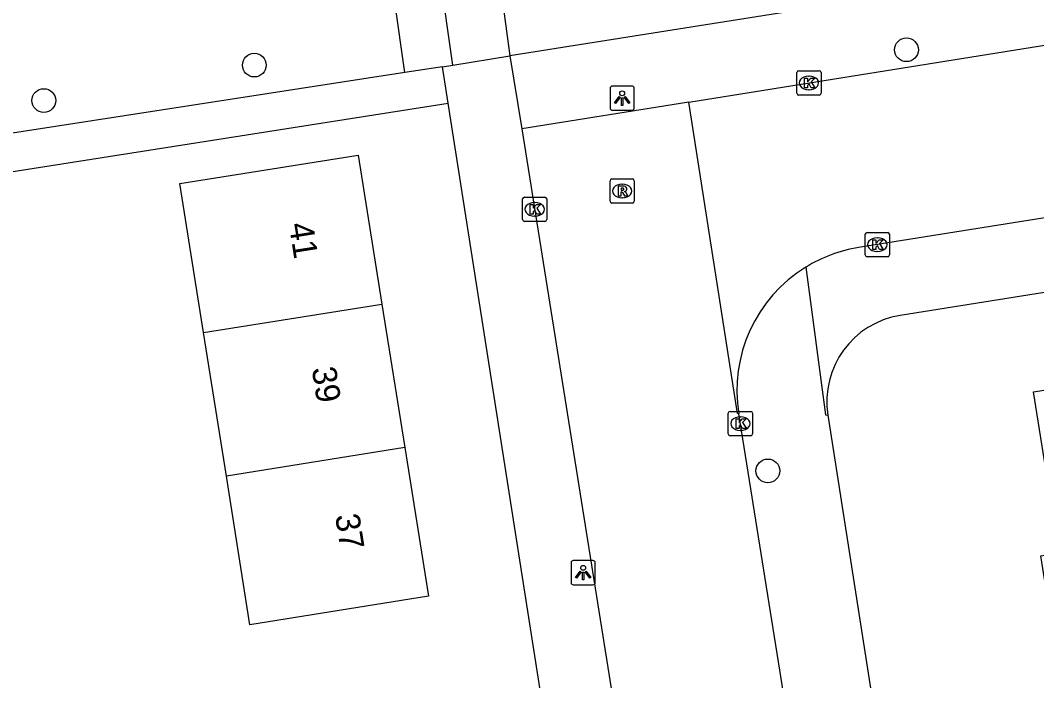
# Model space of a CAD drawing. Extents: x 160077 to 160945, y 386481 to 387498.
# Drawn here: x 160404.32 to 160446.25, y 387428.94 to 387456.19 of the extents above; entities that cross this region are included whole.
import ezdxf

# ---------------------------------------------------------------- set-up
doc = ezdxf.new("R2010")
doc.units = 0
for name, color, linetype in [('IMGEO_Boom', 7, 'Continuous'), ('IMGEO_Groenvoorziening', 7, 'Continuous'), ('IMGEO_Kolk', 7, 'Continuous'), ('IMGEO_Lichtpunt', 7, 'Continuous'), ('IMGEO_Pand', 7, 'Continuous'), ('IMGEO_Pand_nummerreeks', 7, 'Continuous'), ('IMGEO_Rijbaan_lokaal_open', 7, 'Continuous'), ('IMGEO_Rioolput', 7, 'Continuous'), ('IMGEO_Voetpad_open', 7, 'Continuous')]:
    doc.layers.add(name, color=color, linetype=linetype)

msp = doc.modelspace()

# ---------------------------------------------------------------- linework, layer by layer
at = {"layer": 'IMGEO_Boom'}
for centre in [(160440.881, 387454.97), (160413.975, 387454.337), (160405.29, 387452.877), (160435.161, 387437.596)]:
    msp.add_circle(centre, 0.489, dxfattribs=at)
at = {"layer": 'IMGEO_Groenvoorziening'}
msp.add_lwpolyline([(160420.187, 387454.03), (160418.107, 387468.653), (160407.287, 387467.093), (160408.459, 387458.075), (160348.322, 387448.672)], dxfattribs=at)
at = {"layer": 'IMGEO_Kolk'}
for p, q in [((160436.355, 387453.178), (160436.355, 387454.03)), ((160436.43, 387454.104), (160437.282, 387454.104)), ((160436.843, 387453.884), (160436.868, 387453.884)), ((160437.356, 387454.03), (160437.356, 387453.178)), ((160437.282, 387453.104), (160436.43, 387453.104)), ((160436.866, 387453.324), (160436.841, 387453.324)), ((160425.04, 387447.964), (160425.04, 387448.816)), ((160425.115, 387448.89), (160425.967, 387448.89)), ((160426.041, 387448.816), (160426.041, 387447.964)), ((160425.528, 387448.67), (160425.553, 387448.67)), ((160425.967, 387447.89), (160425.115, 387447.89)), ((160425.551, 387448.11), (160425.526, 387448.11)), ((160439.178, 387446.507), (160439.178, 387447.359)), ((160439.253, 387447.433), (160440.105, 387447.433)), ((160439.666, 387447.213), (160439.691, 387447.213)), ((160440.179, 387447.359), (160440.179, 387446.507)), ((160439.689, 387446.653), (160439.664, 387446.653)), ((160440.105, 387446.433), (160439.253, 387446.433)), ((160433.529, 387439.123), (160433.529, 387439.975)), ((160433.604, 387440.049), (160434.456, 387440.049)), ((160434.53, 387439.975), (160434.53, 387439.123)), ((160434.017, 387439.829), (160434.042, 387439.829)), ((160434.04, 387439.269), (160434.015, 387439.269)), ((160434.456, 387439.049), (160433.604, 387439.049))]:
    msp.add_line(p, q, dxfattribs=at)
for points in [[(160436.355, 387453.178), (160436.355, 387454.03)], [(160436.43, 387454.104), (160437.282, 387454.104)], [(160436.676, 387453.804), (160436.799, 387453.804), (160436.799, 387453.653), (160436.929, 387453.804), (160437.093, 387453.804), (160436.947, 387453.653), (160437.1, 387453.404), (160436.948, 387453.404), (160436.863, 387453.568), (160436.799, 387453.501), (160436.799, 387453.404), (160436.676, 387453.404), (160436.676, 387453.804)], [(160437.356, 387454.03), (160437.356, 387453.178)], [(160437.282, 387453.104), (160436.43, 387453.104)], [(160425.04, 387447.964), (160425.04, 387448.816)], [(160425.115, 387448.89), (160425.967, 387448.89)], [(160426.041, 387448.816), (160426.041, 387447.964)], [(160425.361, 387448.59), (160425.484, 387448.59), (160425.484, 387448.439), (160425.614, 387448.59), (160425.778, 387448.59), (160425.632, 387448.439), (160425.785, 387448.19), (160425.633, 387448.19), (160425.548, 387448.354), (160425.484, 387448.287), (160425.484, 387448.19), (160425.361, 387448.19), (160425.361, 387448.59)], [(160425.967, 387447.89), (160425.115, 387447.89)], [(160439.178, 387446.507), (160439.178, 387447.359)], [(160439.253, 387447.433), (160440.105, 387447.433)], [(160439.499, 387447.133), (160439.622, 387447.133), (160439.622, 387446.982), (160439.752, 387447.133), (160439.916, 387447.133), (160439.77, 387446.982), (160439.923, 387446.733), (160439.771, 387446.733), (160439.686, 387446.897), (160439.622, 387446.83), (160439.622, 387446.733), (160439.499, 387446.733), (160439.499, 387447.133)], [(160440.179, 387447.359), (160440.179, 387446.507)], [(160440.105, 387446.433), (160439.253, 387446.433)], [(160433.529, 387439.123), (160433.529, 387439.975)], [(160433.604, 387440.049), (160434.456, 387440.049)], [(160434.53, 387439.975), (160434.53, 387439.123)], [(160433.85, 387439.749), (160433.973, 387439.749), (160433.973, 387439.598), (160434.103, 387439.749), (160434.267, 387439.749), (160434.121, 387439.598), (160434.274, 387439.349), (160434.122, 387439.349), (160434.037, 387439.513), (160433.973, 387439.446), (160433.973, 387439.349), (160433.85, 387439.349), (160433.85, 387439.749)], [(160434.456, 387439.049), (160433.604, 387439.049)]]:
    msp.add_lwpolyline(points, dxfattribs=at)
for centre, start, end in [((160436.432, 387454.028), 91.552, 178.448), ((160436.432, 387454.028), 91.552, 178.448), ((160437.28, 387454.028), 1.552, 88.448), ((160437.28, 387454.028), 1.552, 88.448), ((160436.432, 387453.18), 181.552, 268.448), ((160436.432, 387453.18), 181.552, 268.448), ((160437.28, 387453.18), 271.552, 358.448), ((160437.28, 387453.18), 271.552, 358.448), ((160425.117, 387448.814), 91.552, 178.448), ((160425.117, 387448.814), 91.552, 178.448), ((160425.965, 387448.814), 1.552, 88.448), ((160425.965, 387448.814), 1.552, 88.448), ((160425.117, 387447.966), 181.552, 268.448), ((160425.117, 387447.966), 181.552, 268.448), ((160425.965, 387447.966), 271.552, 358.448), ((160425.965, 387447.966), 271.552, 358.448), ((160439.255, 387447.357), 91.552, 178.448), ((160439.255, 387447.357), 91.552, 178.448), ((160440.103, 387447.357), 1.552, 88.448), ((160440.103, 387447.357), 1.552, 88.448), ((160439.255, 387446.509), 181.552, 268.448), ((160439.255, 387446.509), 181.552, 268.448), ((160440.103, 387446.509), 271.552, 358.448), ((160440.103, 387446.509), 271.552, 358.448), ((160433.606, 387439.973), 91.552, 178.448), ((160433.606, 387439.973), 91.552, 178.448), ((160434.454, 387439.973), 1.552, 88.448), ((160434.454, 387439.973), 1.552, 88.448), ((160433.606, 387439.125), 181.552, 268.448), ((160433.606, 387439.125), 181.552, 268.448), ((160434.454, 387439.125), 271.552, 358.448), ((160434.454, 387439.125), 271.552, 358.448)]:
    msp.add_arc(centre, 0.0765, start, end, dxfattribs=at)
for centre, major_axis, ratio, start_param, end_param in [((160436.842, 387453.604), (-0.387, 0.002), 0.722429, 4.712389, 7.853982), ((160436.867, 387453.604), (-0.39, 0.002), 0.717154, 1.570796, 4.712389), ((160425.527, 387448.39), (-0.387, 0.002), 0.722429, 4.712389, 7.853982), ((160425.552, 387448.39), (-0.39, 0.002), 0.717154, 1.570796, 4.712389), ((160439.665, 387446.933), (-0.387, 0.002), 0.722429, 4.712389, 7.853982), ((160439.69, 387446.933), (-0.39, 0.002), 0.717154, 1.570796, 4.712389), ((160434.016, 387439.549), (-0.387, 0.002), 0.722429, 4.712389, 7.853982), ((160434.041, 387439.549), (-0.39, 0.002), 0.717154, 1.570796, 4.712389)]:
    msp.add_ellipse(centre, major_axis=major_axis, ratio=ratio, start_param=start_param, end_param=end_param, dxfattribs=at)
at = {"layer": 'IMGEO_Lichtpunt'}
for p, q in [((160428.652, 387453.376), (160428.652, 387452.569)), ((160428.652, 387453.376), (160428.652, 387452.569)), ((160429.554, 387453.471), (160428.746, 387453.471)), ((160429.554, 387453.471), (160428.746, 387453.471)), ((160429.648, 387452.569), (160429.648, 387453.376)), ((160429.648, 387452.569), (160429.648, 387453.376)), ((160428.746, 387452.475), (160429.554, 387452.475)), ((160428.746, 387452.475), (160429.554, 387452.475)), ((160427.042, 387433.801), (160427.042, 387432.994)), ((160427.042, 387433.801), (160427.042, 387432.994)), ((160427.944, 387433.896), (160427.136, 387433.896)), ((160427.944, 387433.896), (160427.136, 387433.896)), ((160428.038, 387432.994), (160428.038, 387433.801)), ((160428.038, 387432.994), (160428.038, 387433.801)), ((160427.136, 387432.9), (160427.944, 387432.9)), ((160427.136, 387432.9), (160427.944, 387432.9))]:
    msp.add_line(p, q, dxfattribs=at)
for points in [[(160429.026, 387453.04), (160429.065, 387453.012), (160428.877, 387452.75), (160428.839, 387452.777), (160429.026, 387453.04)], [(160429.128, 387452.992), (160429.175, 387452.992), (160429.175, 387452.67), (160429.128, 387452.67), (160429.128, 387452.992)], [(160429.238, 387453.012), (160429.276, 387453.039), (160429.463, 387452.777), (160429.424, 387452.749), (160429.238, 387453.012)], [(160427.416, 387433.465), (160427.455, 387433.437), (160427.267, 387433.175), (160427.229, 387433.202), (160427.416, 387433.465)], [(160427.518, 387433.417), (160427.565, 387433.417), (160427.565, 387433.095), (160427.518, 387433.095), (160427.518, 387433.417)], [(160427.628, 387433.437), (160427.666, 387433.464), (160427.853, 387433.202), (160427.814, 387433.174), (160427.628, 387433.437)]]:
    msp.add_lwpolyline(points, dxfattribs=at)
for centre in [(160429.151, 387453.174), (160427.541, 387433.599)]:
    msp.add_circle(centre, 0.0994, dxfattribs=at)
for centre, start, end in [((160428.746, 387453.376), 90, 180), ((160428.746, 387453.376), 90, 180), ((160429.554, 387453.376), 0, 90), ((160429.554, 387453.376), 0, 90), ((160428.746, 387452.569), 180, 270), ((160428.746, 387452.569), 180, 270), ((160429.554, 387452.569), 270, 0), ((160429.554, 387452.569), 270, 360), ((160427.136, 387433.801), 90, 180), ((160427.136, 387433.801), 90, 180), ((160427.944, 387433.801), 0, 90), ((160427.944, 387433.801), 0, 90), ((160427.136, 387432.994), 180, 270), ((160427.136, 387432.994), 180, 270), ((160427.944, 387432.994), 270, 0), ((160427.944, 387432.994), 270, 360)]:
    msp.add_arc(centre, 0.0946, start, end, dxfattribs=at)
at = {"layer": 'IMGEO_Pand'}
for points in [[(160411.88, 387443.31), (160410.905, 387449.448), (160418.264, 387450.617), (160419.239, 387444.48)], [(160411.88, 387443.31), (160419.239, 387444.48)], [(160419.239, 387444.48), (160420.18, 387438.555)], [(160412.822, 387437.385), (160411.88, 387443.31)], [(160453.006, 387431.539), (160449.317, 387430.955), (160448.94, 387430.895), (160449.128, 387429.711), (160447.165, 387429.4), (160446.422, 387434.098), (160447.179, 387434.217), (160446.128, 387440.86), (160452.618, 387441.887)], [(160420.18, 387438.555), (160421.155, 387432.421), (160413.796, 387431.252), (160412.822, 387437.385)], [(160420.18, 387438.555), (160412.822, 387437.385)]]:
    msp.add_lwpolyline(points, dxfattribs=at)
at = {"layer": 'IMGEO_Rijbaan_lokaal_open'}
for points in [[(160431.907, 387452.809), (160457.998, 387456.986), (160483.742, 387461.014), (160500, 387463.631), (160505.781, 387464.463), (160506.992, 387464.669), (160508.192, 387464.857)], [(160508.269, 387457.889), (160507.868, 387457.834), (160506.105, 387457.527), (160503.147, 387457.064), (160500, 387456.638), (160490.962, 387455.175), (160468.797, 387451.566), (160438.905, 387446.811)], [(160431.907, 387452.809), (160425.014, 387451.706)], [(160433.965, 387439.947), (160433.912, 387439.966), (160431.907, 387452.809)], [(160425.014, 387451.706), (160429.751, 387421.993)], [(160450.725, 387333.607), (160445.185, 387369.339), (160439.731, 387403.919), (160433.965, 387439.947)]]:
    msp.add_lwpolyline(points, dxfattribs=at)
for centre, radius, start, end in [((160439.856, 387440.921), 5.966, 99.17, 121.6304), ((160439.859, 387440.915), 5.973, 121.6267, 189.3258)]:
    msp.add_arc(centre, radius, start, end, dxfattribs=at)
at = {"layer": 'IMGEO_Rioolput'}
for p, q in [((160428.651, 387448.718), (160428.651, 387449.57)), ((160428.726, 387449.644), (160429.578, 387449.644)), ((160429.652, 387449.57), (160429.652, 387448.718)), ((160429.139, 387449.424), (160429.164, 387449.424)), ((160429.162, 387448.864), (160429.137, 387448.864)), ((160429.578, 387448.644), (160428.726, 387448.644))]:
    msp.add_line(p, q, dxfattribs=at)
for points in [[(160428.651, 387448.718), (160428.651, 387449.57)], [(160428.726, 387449.644), (160429.578, 387449.644)], [(160429.652, 387449.57), (160429.652, 387448.718)], [(160429.24, 387449.342), (160428.988, 387449.344), (160428.988, 387448.944)], [(160429.166, 387449.263), (160429.112, 387449.263), (160429.112, 387449.182)], [(160429.112, 387449.182), (160429.164, 387449.182)], [(160428.988, 387448.944), (160429.112, 387448.944), (160429.112, 387449.106), (160429.123, 387449.106)], [(160429.17, 387449.077), (160429.241, 387448.944), (160429.381, 387448.944), (160429.316, 387449.07)], [(160429.578, 387448.644), (160428.726, 387448.644)]]:
    msp.add_lwpolyline(points, dxfattribs=at)
for centre, radius, start, end in [((160428.728, 387449.568), 0.0765, 91.552, 178.448), ((160428.728, 387449.568), 0.0765, 91.552, 178.448), ((160429.576, 387449.568), 0.0765, 1.552, 88.448), ((160429.576, 387449.568), 0.0765, 1.552, 88.448), ((160429.148, 387449.371), 0.19, 274.7715, 282.9687), ((160429.172, 387449.167), 0.0964, 77.0061, 93.1865), ((160429.186, 387449.224), 0.0378, 276.6634, 79.6772), ((160429.239, 387449.232), 0.109, 350.3612, 89.416), ((160429.237, 387449.232), 0.112, 277.5842, 350.9817), ((160429.122, 387449.053), 0.0533, 26.0293, 88.6989), ((160429.221, 387449.017), 0.108, 29.5134, 73.7905), ((160428.728, 387448.72), 0.0765, 181.552, 268.448), ((160428.728, 387448.72), 0.0765, 181.552, 268.448), ((160429.576, 387448.72), 0.0765, 271.552, 358.448), ((160429.576, 387448.72), 0.0765, 271.552, 358.448)]:
    msp.add_arc(centre, radius, start, end, dxfattribs=at)
for centre, major_axis, ratio, start_param, end_param in [((160429.138, 387449.144), (-0.387, 0.002), 0.722429, 4.712389, 7.853982), ((160429.163, 387449.144), (-0.39, 0.002), 0.717154, 1.570796, 4.712389)]:
    msp.add_ellipse(centre, major_axis=major_axis, ratio=ratio, start_param=start_param, end_param=end_param, dxfattribs=at)
at = {"layer": 'IMGEO_Voetpad_open'}
for points in [[(160421.861, 387474.392), (160424.514, 387454.716)], [(160422.164, 387454.336), (160419.371, 387473.965)], [(160507.751, 387467.825), (160504.167, 387467.273), (160500, 387466.678), (160424.514, 387454.716)], [(160422.164, 387454.336), (160424.514, 387454.716)], [(160424.514, 387454.716), (160425.014, 387451.706)], [(160508.733, 387454.967), (160504.347, 387454.224), (160500, 387453.464), (160440.626, 387444.012)], [(160421.734, 387454.269), (160420.187, 387454.03)], [(160421.734, 387454.269), (160422.164, 387454.336)], [(160421.969, 387452.773), (160421.734, 387454.269)], [(160420.187, 387454.03), (160352.653, 387443.589)], [(160401.284, 387449.527), (160421.969, 387452.773)], [(160425.988, 387427.158), (160421.969, 387452.773)], [(160436.727, 387446.001), (160437.546, 387439.906), (160437.638, 387439.901)], [(160437.638, 387439.901), (160440.28, 387423.011)]]:
    msp.add_lwpolyline(points, dxfattribs=at)
msp.add_arc((160441.199, 387440.454), 3.604, 99.1485, 188.8299, dxfattribs=at)

# ---------------------------------------------------------------- texts
at = {"layer": 'IMGEO_Pand_nummerreeks'}
for s, p in [('41', (160415.395, 387447.774)), ('39', (160416.34, 387441.821)), ('37', (160417.304, 387435.756))]:
    msp.add_text(s, height=1, rotation=279.0278, dxfattribs=at).set_placement(p)

doc.saveas('drawing.dxf')
